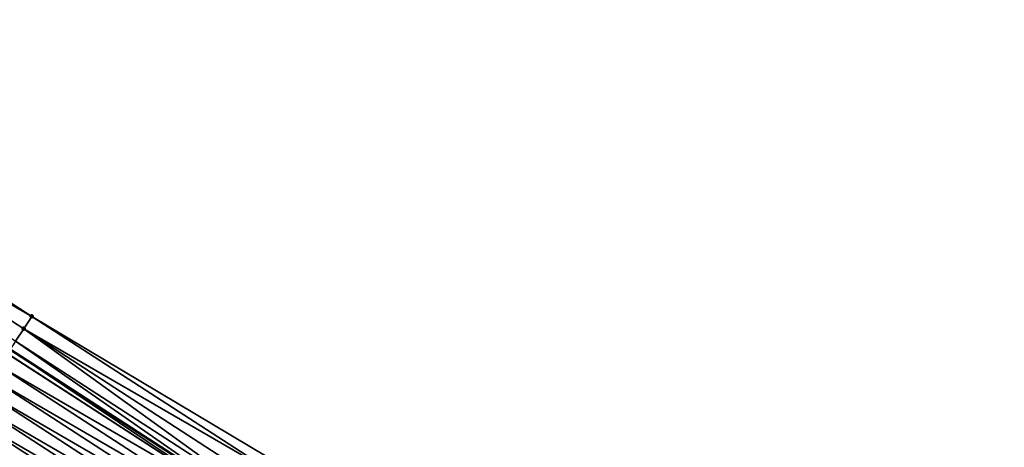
# Model space of a CAD drawing. Header units: feet. Extents: x 2017353 to 2024169, y 808050 to 818690.
# Tile 265 of 305: x 2022197 to 2022263, y 814518 to 814547. Entities that reach past the tile are written whole.
import ezdxf

# ---------------------------------------------------------------- set-up
doc = ezdxf.new("R2010")
doc.units = ezdxf.units.FT
doc.header["$MEASUREMENT"] = 0
for name, color, linetype, lineweight in [('EP_Travel Lane', 172, 'Continuous', 53), ('SB-Road Shots', 141, 'Continuous', 100), ('SB-Road X-Section', 40, 'Continuous', 13)]:
    doc.layers.add(name, color=color, linetype=linetype, lineweight=lineweight)
doc.layers.add('I-77-MM15-17_SB-Surface-BORDER', color=7, linetype='Continuous')
doc.layers.add('I-77-MM15-17_SB-Surface-TIN', color=7, linetype='Continuous')

msp = doc.modelspace()

# ---------------------------------------------------------------- linework, layer by layer
at = {"layer": 'EP_Travel Lane'}
msp.add_polyline3d([(2022062.097186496, 814612.0538499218, 264.57364104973), (2022078.865043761, 814601.1751499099, 265.2765987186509), (2022095.633469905, 814590.2960808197, 265.9594790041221), (2022112.403454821, 814579.416000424, 266.5873324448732), (2022129.17419273, 814568.5354315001, 267.1886095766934), (2022145.946090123, 814557.6541103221, 267.7489574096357), (2022162.700691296, 814546.8033929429, 268.3066308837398), (2022179.483000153, 814535.9397845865, 268.8890918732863), (2022196.263752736, 814525.0771836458, 269.5295986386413), (2022213.043384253, 814514.2153083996, 270.2119175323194), (2022229.825033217, 814503.352127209, 270.8189895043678), (2022246.603524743, 814492.4909899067, 271.5438271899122), (2022263.382785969, 814481.6293543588, 272.2399581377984)], dxfattribs=at)
at = {"layer": 'I-77-MM15-17_SB-Surface-BORDER', "color": 3, "linetype": 'Continuous', "lineweight": -3}
msp.add_polyline3d([(2022180.933014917, 814538.1789992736, 268.8753932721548), (2022197.713449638, 814527.3166497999, 269.5285333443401), (2022214.892610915, 814517.0726741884, 270.2226917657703)], dxfattribs=at)
at = {"layer": 'I-77-MM15-17_SB-Surface-TIN', "color": 128, "linetype": 'Continuous', "lineweight": -3}
for points in [[(2022197.713449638, 814527.3166497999, 269.5285333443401), (2022180.933014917, 814538.1789992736, 268.8753932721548), (2022180.38984536, 814537.3393761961, 268.866530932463)], [(2022196.62679441, 814525.637608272, 269.522598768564), (2022197.170597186, 814526.4768214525, 269.5078436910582), (2022180.38984536, 814537.3393761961, 268.866530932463)], [(2022197.170597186, 814526.4768214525, 269.5078436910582), (2022197.713449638, 814527.3166497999, 269.5285333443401), (2022180.38984536, 814537.3393761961, 268.866530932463)], [(2022214.492866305, 814516.454959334, 270.2196431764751), (2022197.713449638, 814527.3166497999, 269.5285333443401), (2022197.170597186, 814526.4768214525, 269.5078436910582)], [(2022214.492866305, 814516.454959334, 270.2196431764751), (2022214.892610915, 814517.0726741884, 270.2226917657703), (2022197.713449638, 814527.3166497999, 269.5285333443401)], [(2022213.40634407, 814514.7758317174, 270.208748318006), (2022197.170597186, 814526.4768214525, 269.5078436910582), (2022196.62679441, 814525.637608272, 269.522598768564)], [(2022213.40634407, 814514.7758317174, 270.208748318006), (2022213.949991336, 814515.615145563, 270.1997933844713), (2022197.170597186, 814526.4768214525, 269.5078436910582)], [(2022213.949991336, 814515.615145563, 270.1997933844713), (2022214.492866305, 814516.454959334, 270.2196431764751), (2022197.170597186, 814526.4768214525, 269.5078436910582)], [(2022196.62679441, 814525.637608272, 269.522598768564), (2022196.263752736, 814525.0771836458, 269.5295986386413), (2022213.043384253, 814514.2153083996, 270.2119175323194)], [(2022213.40634407, 814514.7758317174, 270.208748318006), (2022196.62679441, 814525.637608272, 269.522598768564), (2022213.043384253, 814514.2153083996, 270.2119175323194)], [(2022212.862809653, 814513.9364448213, 270.2134942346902), (2022196.07879118, 814524.7916551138, 269.5330831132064), (2022195.540287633, 814523.9584706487, 269.5111273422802)], [(2022212.862809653, 814513.9364448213, 270.2134942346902), (2022196.083106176, 814524.7983209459, 269.5330817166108), (2022196.07879118, 814524.7916551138, 269.5330831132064)], [(2022212.862809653, 814513.9364448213, 270.2134942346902), (2022196.263752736, 814525.0771836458, 269.5295986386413), (2022196.083106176, 814524.7983209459, 269.5330817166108)], [(2022212.862809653, 814513.9364448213, 270.2134942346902), (2022213.043384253, 814514.2153083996, 270.2119175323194), (2022196.263752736, 814525.0771836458, 269.5295986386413)], [(2022212.320023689, 814513.0965734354, 270.1903247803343), (2022195.540287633, 814523.9584706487, 269.5111273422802), (2022194.997372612, 814523.1186828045, 269.4927713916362)], [(2022212.320023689, 814513.0965734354, 270.1903247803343), (2022212.862809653, 814513.9364448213, 270.2134942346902), (2022195.540287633, 814523.9584706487, 269.5111273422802)], [(2022211.777073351, 814512.2568084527, 270.1732860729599), (2022194.997372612, 814523.1186828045, 269.4927713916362), (2022194.454312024, 814522.278989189, 269.4798447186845)], [(2022211.777073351, 814512.2568084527, 270.1732860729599), (2022212.320023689, 814513.0965734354, 270.1903247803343), (2022194.997372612, 814523.1186828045, 269.4927713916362)], [(2022211.234107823, 814511.4170533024, 270.156813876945), (2022194.454312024, 814522.278989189, 269.4798447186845), (2022193.91124942, 814521.439296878, 269.466993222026)], [(2022211.234107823, 814511.4170533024, 270.156813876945), (2022211.777073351, 814512.2568084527, 270.1732860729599), (2022194.454312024, 814522.278989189, 269.4798447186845)], [(2022210.69108242, 814510.577336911, 270.1425749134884), (2022193.91124942, 814521.439296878, 269.466993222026), (2022193.368159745, 814520.5996220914, 269.4551514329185)], [(2022210.69108242, 814510.577336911, 270.1425749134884), (2022211.234107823, 814511.4170533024, 270.156813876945), (2022193.91124942, 814521.439296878, 269.466993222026)], [(2022210.148005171, 814509.73765408, 270.1302696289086), (2022193.368159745, 814520.5996220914, 269.4551514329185), (2022192.82501078, 814519.7599856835, 269.4455209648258)], [(2022210.148005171, 814509.73765408, 270.1302696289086), (2022210.69108242, 814510.577336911, 270.1425749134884), (2022193.368159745, 814520.5996220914, 269.4551514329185)], [(2022209.60489406, 814508.897993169, 270.1192273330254), (2022192.82501078, 814519.7599856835, 269.4455209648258), (2022192.281918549, 814518.920312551, 269.4337744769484)], [(2022209.60489406, 814508.897993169, 270.1192273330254), (2022210.148005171, 814509.73765408, 270.1302696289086), (2022192.82501078, 814519.7599856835, 269.4455209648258)], [(2022209.061841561, 814508.0582943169, 270.1059989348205), (2022192.281918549, 814518.920312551, 269.4337744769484), (2022191.738731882, 814518.0807005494, 269.4255502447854)], [(2022209.061841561, 814508.0582943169, 270.1059989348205), (2022209.60489406, 814508.897993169, 270.1192273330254), (2022192.281918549, 814518.920312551, 269.4337744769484)]]:
    msp.add_3dface(points, dxfattribs=at)
at = {"layer": 'SB-Road Shots', "lineweight": 100}
for p in [(2022197.713449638, 814527.3166497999, 269.5285333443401), (2022197.170597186, 814526.4768214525, 269.5078436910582)]:
    msp.add_point(p, dxfattribs=at)
at = {"layer": 'SB-Road X-Section', "extrusion": (0.8390414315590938, -0.5431302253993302, 0.03192231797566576), "elevation": 1254321.863277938, "flags": 128}
msp.add_lwpolyline([(1782647.386717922, -39791.61250847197), (1782646.386717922, -39791.63320867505), (1782645.386717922, -39791.61844607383), (1782644.386717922, -39791.60795778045), (1782644.378777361, -39791.60795638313), (1782643.386717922, -39791.62992334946), (1782642.386717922, -39791.64828865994), (1782641.386717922, -39791.6612219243), (1782640.386717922, -39791.67407997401), (1782639.386717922, -39791.68592780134), (1782638.386717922, -39791.69556318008), (1782637.386717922, -39791.70731565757), (1782636.386717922, -39791.71554408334), (1782635.386717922, -39791.72732775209), (1782634.386717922, -39791.74102569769), (1782633.386717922, -39791.75833016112), (1782633.038777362, -39791.7640143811), (1782632.386717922, -39791.77750657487), (1782631.386717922, -39791.79952157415), (1782630.386717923, -39791.82646479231), (1782629.386717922, -39791.84859867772), (1782628.386717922, -39791.87049099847), (1782627.386717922, -39791.88981689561), (1782626.386717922, -39791.90853631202), (1782625.386717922, -39791.92655514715), (1782624.386717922, -39791.94920955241), (1782623.386717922, -39791.97075250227), (1782622.386717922, -39791.99559308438), (1782621.386717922, -39792.02411729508), (1782620.386717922, -39792.05628833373), (1782619.386717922, -39792.10199271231), (1782619.351063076, -39792.10394445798), (1782618.386717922, -39792.15584880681), (1782617.386717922, -39792.1868390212), (1782616.386717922, -39792.22273901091)], dxfattribs=at)

doc.saveas('drawing.dxf')
